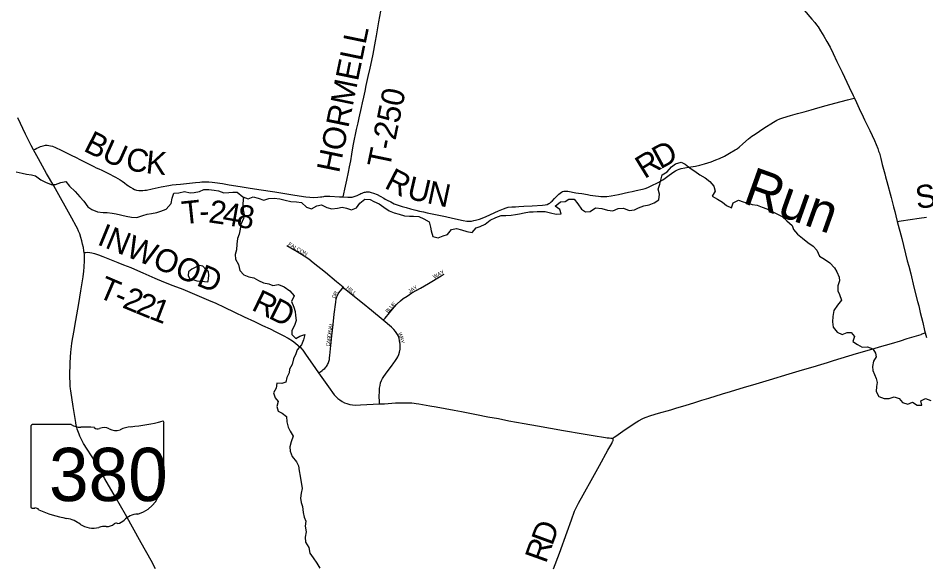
# Model space of a CAD drawing. Extents: x 1442749 to 1756758, y 235267 to 677782.
# Drawn here: x 1556835 to 1568709, y 561298 to 568446 of the extents above; entities that cross this region are included whole.
import ezdxf

# ---------------------------------------------------------------- set-up
doc = ezdxf.new("R2010")
doc.units = 0
for name, color, linetype in [('GM_X_County_Road', 7, 'Continuous'), ('GM_X_Minor_Lake', 7, 'Continuous'), ('GM_X_Minor_River', 7, 'Continuous'), ('GM_X_Minor_River_Text', 7, 'Continuous'), ('GM_X_State_Location', 7, 'Continuous'), ('GM_X_State_Route', 7, 'Continuous'), ('GM_X_State_Shield', 7, 'Continuous'), ('GM_X_Township_Road', 7, 'Continuous'), ('GM_X_Township_Road_Text', 7, 'Continuous'), ('GM_X_Township_Subdivision', 7, 'Continuous'), ('GM_X_Township_Subdivision_Text', 7, 'Continuous')]:
    doc.layers.add(name, color=color, linetype=linetype)

msp = doc.modelspace()

# ---------------------------------------------------------------- linework, layer by layer
at = {"layer": 'GM_X_County_Road'}
for points in [[(1567118, 568549), (1567219, 568432), (1567255, 568389), (1567277, 568361), (1567299, 568331), (1567332, 568279), (1567374, 568212), (1567415, 568141), (1567456, 568066), (1567497, 567984), (1567547, 567880), (1567614, 567738), (1567646, 567673), (1567707, 567546), (1567760, 567433), (1567775, 567401)], [(1567775, 567401), (1567802, 567344), (1567839, 567264), (1567889, 567157), (1567908, 567118), (1567976, 566977), (1568007, 566911), (1568037, 566846), (1568059, 566794), (1568081, 566740), (1568092, 566709), (1568101, 566680), (1568121, 566611), (1568140, 566534), (1568173, 566411), (1568183, 566373), (1568200, 566309), (1568255, 566100), (1568286, 565980), (1568303, 565917), (1568317, 565863), (1568335, 565789)], [(1568335, 565789), (1568394, 565565), (1568467, 565275), (1568486, 565202), (1568511, 565104), (1568554, 564929), (1568601, 564741), (1568616, 564684), (1568637, 564598), (1568669, 564467), (1568693, 564362), (1568701, 564330)], [(1568701, 564330), (1568716, 564270)]]:
    msp.add_lwpolyline(points, dxfattribs=at)
at = {"layer": 'GM_X_Minor_Lake'}
for points in [[(1559149, 565187), (1559106, 565164), (1559062, 565128), (1559059, 565080), (1559082, 565032), (1559134, 565025), (1559174, 565010), (1559224, 565009), (1559272, 565002), (1559316, 564997), (1559319, 565012)], [(1559319, 565012), (1559324, 565037), (1559331, 565087), (1559324, 565129), (1559289, 565162), (1559252, 565203), (1559206, 565214), (1559149, 565187)]]:
    msp.add_lwpolyline(points, dxfattribs=at)
at = {"layer": 'GM_X_Minor_River'}
for points in [[(1564469, 565957), (1564543, 565936), (1564613, 565926), (1564685, 565957), (1564752, 565962), (1564827, 565932), (1564898, 565939), (1564952, 565966), (1565021, 565994), (1565091, 566007), (1565156, 566030), (1565215, 566069), (1565224, 566143), (1565208, 566209), (1565229, 566275), (1565244, 566327), (1565262, 566399), (1565327, 566439), (1565382, 566504), (1565435, 566540), (1565507, 566564), (1565561, 566537), (1565628, 566484), (1565688, 566444), (1565753, 566399), (1565822, 566359), (1565885, 566310), (1565936, 566251), (1565955, 566186), (1565914, 566117), (1565983, 566079), (1566050, 566040), (1566102, 565995), (1566169, 565967), (1566189, 566033), (1566257, 566068), (1566321, 566046), (1566373, 566031), (1566439, 566012), (1566503, 566003), (1566570, 565975), (1566628, 565954), (1566700, 565917), (1566761, 565887), (1566831, 565854), (1566892, 565798), (1566959, 565735), (1566980, 565682), (1567032, 565623), (1567096, 565568), (1567167, 565512), (1567234, 565463), (1567283, 565412), (1567319, 565335), (1567385, 565297), (1567452, 565246), (1567515, 565182), (1567546, 565128), (1567577, 565061), (1567582, 565011), (1567558, 564945), (1567559, 564883), (1567580, 564832), (1567607, 564761), (1567555, 564694), (1567504, 564625), (1567492, 564547), (1567489, 564475), (1567498, 564407), (1567550, 564341), (1567616, 564308), (1567681, 564337), (1567731, 564336), (1567776, 564285), (1567754, 564219), (1567816, 564178), (1567877, 564146), (1567945, 564147), (1568017, 564123), (1568052, 564067), (1568061, 564016), (1568024, 563963), (1568011, 563891), (1568016, 563839), (1568037, 563788), (1568060, 563734), (1568073, 563683), (1568065, 563629), (1568058, 563565), (1568095, 563498), (1568163, 563473), (1568229, 563474), (1568295, 563496), (1568361, 563475), (1568402, 563420), (1568474, 563398), (1568537, 563427), (1568598, 563386), (1568656, 563385), (1568643, 563441), (1568706, 563474)], [(1556810, 566438), (1556888, 566421), (1556944, 566408), (1557010, 566396), (1557062, 566383), (1557133, 566334), (1557194, 566300), (1557266, 566273), (1557324, 566270), (1557393, 566298), (1557461, 566311), (1557508, 566250), (1557579, 566178), (1557642, 566109), (1557693, 566052), (1557747, 565979), (1557801, 565943), (1557874, 565916), (1557948, 565904), (1558001, 565907), (1558065, 565898), (1558118, 565889), (1558250, 565858), (1558318, 565845), (1558388, 565840), (1558465, 565868), (1558523, 565885)], [(1558523, 565885), (1558580, 565894), (1558650, 565907), (1558703, 565922), (1558773, 565948), (1558835, 566023), (1558852, 566091), (1558872, 566159), (1558936, 566162), (1559010, 566180), (1559084, 566163), (1559136, 566166), (1559207, 566180), (1559265, 566205), (1559330, 566204), (1559398, 566199), (1559454, 566187), (1559527, 566164), (1559591, 566165), (1559642, 566172), (1559700, 566170), (1559773, 566109), (1559844, 566085), (1559909, 566108), (1559975, 566091), (1560047, 566065), (1560115, 566088), (1560185, 566091), (1560257, 566085), (1560327, 566068), (1560401, 566048), (1560475, 566045), (1560543, 566037), (1560606, 565974), (1560672, 565953), (1560743, 565991), (1560803, 566004), (1560873, 565971), (1560940, 565955), (1561011, 565964), (1561075, 565977), (1561129, 565964), (1561195, 565940), (1561263, 565965), (1561307, 566026), (1561370, 566081), (1561438, 566076), (1561490, 566047), (1561557, 566017), (1561619, 565976), (1561688, 565926), (1561755, 565903), (1561819, 565882), (1561891, 565862), (1561953, 565857), (1562005, 565856), (1562077, 565852), (1562143, 565823), (1562210, 565784), (1562231, 565715), (1562236, 565665), (1562258, 565592), (1562328, 565575), (1562397, 565599), (1562451, 565618), (1562503, 565682), (1562571, 565696), (1562635, 565679), (1562703, 565655), (1562773, 565644), (1562826, 565703), (1562877, 565724), (1562943, 565751), (1563010, 565804), (1563085, 565838), (1563152, 565865), (1563214, 565868), (1563286, 565870), (1563341, 565881), (1563393, 565890), (1563455, 565903), (1563524, 565914), (1563574, 565915), (1563624, 565918), (1563678, 565917), (1563730, 565920), (1563800, 565902), (1563872, 565883), (1563938, 565886), (1563921, 565946), (1563860, 565987), (1563929, 566046), (1563990, 566049), (1564040, 566080), (1564107, 566081), (1564157, 566020), (1564206, 565948), (1564258, 565915), (1564320, 565918), (1564389, 565965), (1564469, 565957)], [(1559785, 566105), (1559778, 566077), (1559773, 566009), (1559777, 565942), (1559790, 565876), (1559785, 565826), (1559750, 565748), (1559738, 565686), (1559727, 565622), (1559706, 565567), (1559696, 565493), (1559693, 565419), (1559672, 565355), (1559678, 565293), (1559717, 565224), (1559736, 565149), (1559789, 565090), (1559854, 565066), (1559920, 565053), (1559978, 565014), (1560043, 564986), (1560113, 564971), (1560167, 564952), (1560243, 564964), (1560313, 564935), (1560388, 564881), (1560445, 564816), (1560411, 564743), (1560440, 564668), (1560457, 564609), (1560462, 564559), (1560472, 564491), (1560449, 564429), (1560416, 564363), (1560417, 564311), (1560466, 564258), (1560522, 564287), (1560585, 564312), (1560566, 564240), (1560542, 564174), (1560487, 564109), (1560468, 564056), (1560436, 563990), (1560421, 563920), (1560386, 563859), (1560381, 563807), (1560351, 563747), (1560336, 563687), (1560286, 563670), (1560217, 563672), (1560210, 563608), (1560175, 563548), (1560198, 563483), (1560237, 563433), (1560221, 563367), (1560238, 563308), (1560290, 563281), (1560345, 563240), (1560352, 563168), (1560368, 563097), (1560393, 563044), (1560432, 562980), (1560407, 562908), (1560389, 562840), (1560392, 562784), (1560421, 562715), (1560476, 562646), (1560501, 562591), (1560511, 562527), (1560524, 562458), (1560533, 562402), (1560540, 562352), (1560549, 562295), (1560538, 562234), (1560528, 562168), (1560537, 562115), (1560556, 562063), (1560563, 561982), (1560576, 561922), (1560597, 561871), (1560591, 561803), (1560602, 561729), (1560588, 561661), (1560593, 561593), (1560638, 561524), (1560652, 561451), (1560695, 561390), (1560742, 561321), (1560783, 561254)], [(1568706, 563474), (1568774, 563449)]]:
    msp.add_lwpolyline(points, dxfattribs=at)
at = {"layer": 'GM_X_State_Route'}
msp.add_lwpolyline([(1558633, 561247), (1558575, 561357), (1558446, 561585), (1558241, 561955), (1558108, 562185), (1557970, 562424), (1557841, 562648), (1557691, 562887), (1557676, 562913), (1557656, 562953), (1557643, 562980), (1557632, 563005), (1557624, 563027), (1557615, 563051), (1557609, 563072), (1557602, 563099), (1557596, 563121), (1557589, 563159), (1557572, 563264), (1557555, 563367), (1557523, 563575), (1557520, 563598), (1557516, 563633), (1557514, 563666), (1557512, 563765), (1557516, 563946), (1557524, 564077), (1557528, 564114), (1557533, 564158), (1557538, 564192), (1557543, 564223), (1557563, 564342), (1557590, 564494), (1557630, 564717), (1557656, 564879), (1557687, 565066), (1557696, 565137), (1557700, 565190), (1557704, 565278), (1557703, 565318), (1557701, 565356), (1557697, 565382), (1557695, 565403), (1557688, 565446), (1557679, 565492), (1557669, 565534), (1557657, 565577), (1557640, 565626), (1557624, 565663), (1557610, 565695), (1557594, 565726), (1557539, 565831), (1557301, 566253), (1557208, 566416), (1557103, 566605), (1557037, 566723), (1557004, 566783), (1556930, 566929), (1556833, 567144)], dxfattribs=at)
at = {"layer": 'GM_X_State_Shield'}
for p, q in [((1557003, 563114), (1557003, 562058)), ((1557530, 563132), (1557020, 563132)), ((1558743, 562606), (1558743, 563159)), ((1558743, 562606), (1558743, 562606))]:
    msp.add_line(p, q, dxfattribs=at)
for centre, major_axis, start_param, end_param in [((1557023, 563117), (20.2, 0), 1.712693, 3.28349), ((1557651, 563255), (196, 0), 4.042523, 4.731795), ((1557716, 562539), (702, 0), 1.404758, 1.657858), ((1557875, 563122), (56.4, 0), 3.836095, 5.185415), ((1557958, 563000), (117, 0), 0.950623, 2.079405), ((1558359, 562810), (371, 0), 1.699011, 2.107814), ((1558123, 564573), (1845, 0), 4.814394, 5.042369), ((1558724, 563161), (19.4, 0), 6.141152, 7.989035), ((1558109, 563167), (141, 0), 4.081561, 5.145723), ((1558722, 562604), (20.7, 0), 5.05454, 6.418171), ((1558739, 562565), (30, 0), 1.883978, 3.671073), ((1558548, 562495), (180, 0), 5.934695, 6.695948), ((1558813, 562375), (131, 0), 2.387724, 3.262537), ((1558227, 562304), (462, 0), 5.101752, 6.440018), ((1557023, 562055), (20.3, 0), 3.00124, 4.508301), ((1557026, 562163), (155, 0), 4.665946, 4.897461), ((1557058, 561997), (56, 0), 0.519207, 1.627899), ((1557764, 562946), (1333, 0), 4.195997, 4.488961), ((1557367, 561583), (417, 0), 0.823519, 1.323587), ((1558421, 561761), (253, 0), 1.647645, 2.488434), ((1557818, 561991), (265, 0), 4.026481, 4.996735), ((1557971, 561626), (217, 0), 1.495662, 1.94098), ((1557990, 561912), (141, 0), 4.691044, 5.507374), ((1558118, 561810), (39.7, 0), 1.147584, 2.315152), ((1558101, 561955), (149, 0), 4.937069, 5.64225)]:
    msp.add_ellipse(centre, major_axis=major_axis, ratio=0.8, start_param=start_param, end_param=end_param, dxfattribs=at)
at = {"layer": 'GM_X_Township_Road'}
for points in [[(1561089, 566109), (1561119, 566248), (1561135, 566328), (1561157, 566432), (1561171, 566502), (1561186, 566582), (1561201, 566668), (1561211, 566726), (1561224, 566797), (1561261, 566990), (1561281, 567079), (1561296, 567143), (1561327, 567279), (1561341, 567340), (1561357, 567413), (1561374, 567490), (1561389, 567565), (1561416, 567683), (1561439, 567794), (1561461, 567894), (1561478, 567977), (1561510, 568144), (1561523, 568215), (1561555, 568399), (1561578, 568538)], [(1561089, 566109), (1561150, 566105), (1561171, 566105), (1561186, 566104), (1561203, 566106), (1561216, 566108), (1561230, 566113), (1561243, 566117), (1561269, 566127), (1561303, 566145), (1561317, 566152), (1561337, 566160), (1561352, 566166), (1561364, 566170), (1561377, 566173), (1561390, 566175), (1561401, 566176), (1561414, 566175), (1561427, 566175), (1561442, 566172), (1561455, 566168), (1561483, 566158), (1561530, 566139), (1561572, 566118), (1561617, 566092), (1561635, 566080), (1561663, 566066), (1561709, 566043), (1561756, 566020), (1561795, 566005), (1561859, 565984), (1561910, 565970), (1561967, 565954), (1562038, 565937), (1562086, 565924), (1562137, 565913), (1562185, 565903), (1562275, 565883), (1562316, 565873), (1562425, 565851), (1562518, 565832), (1562656, 565801), (1562704, 565793), (1562733, 565791), (1562766, 565794), (1562797, 565799), (1562817, 565803), (1562870, 565819), (1562907, 565830), (1562958, 565851), (1563119, 565925), (1563185, 565955), (1563219, 565967), (1563246, 565973), (1563292, 565978), (1563342, 565981), (1563387, 565984), (1563452, 565987), (1563560, 565994), (1563694, 566002), (1563730, 566006), (1563755, 566012), (1563779, 566022), (1563791, 566029), (1563810, 566043), (1563821, 566054), (1563853, 566087), (1563880, 566118), (1563907, 566146), (1563925, 566160), (1563941, 566173), (1563958, 566180), (1563974, 566185), (1563995, 566185), (1564024, 566183), (1564132, 566164), (1564167, 566158), (1564208, 566152), (1564283, 566139), (1564320, 566133), (1564355, 566127), (1564386, 566123), (1564425, 566118), (1564457, 566115), (1564491, 566113), (1564534, 566116), (1564593, 566124), (1564689, 566142), (1564819, 566171), (1564867, 566182), (1564918, 566194), (1565002, 566210), (1565039, 566220), (1565073, 566232), (1565118, 566252), (1565206, 566298), (1565269, 566333), (1565299, 566355), (1565334, 566379), (1565400, 566428), (1565433, 566450), (1565459, 566464), (1565481, 566473), (1565510, 566480), (1565556, 566489), (1565604, 566497), (1565696, 566512), (1565751, 566525), (1565812, 566540), (1565901, 566569), (1565963, 566593), (1566009, 566613), (1566074, 566643), (1566141, 566679), (1566215, 566723), (1566233, 566734), (1566247, 566744), (1566267, 566761), (1566316, 566805), (1566391, 566869), (1566433, 566902), (1566475, 566931), (1566591, 567009), (1566718, 567088), (1566758, 567111), (1566798, 567128), (1566838, 567143), (1566941, 567175), (1567030, 567198), (1567118, 567223), (1567211, 567248), (1567296, 567272), (1567406, 567303), (1567517, 567333), (1567603, 567355), (1567685, 567377), (1567753, 567395), (1567775, 567401)], [(1557037, 566723), (1557059, 566735), (1557080, 566746), (1557101, 566756), (1557129, 566768), (1557162, 566779), (1557191, 566784), (1557214, 566786), (1557238, 566783), (1557257, 566779), (1557286, 566771), (1557324, 566754), (1557396, 566721), (1557478, 566679), (1557513, 566663), (1557544, 566648), (1557577, 566632), (1557602, 566618), (1557635, 566601), (1557762, 566536), (1557823, 566506), (1557856, 566491), (1557892, 566475), (1557930, 566458), (1558010, 566420), (1558109, 566368), (1558168, 566334), (1558197, 566315), (1558226, 566295), (1558259, 566268), (1558280, 566253), (1558304, 566238), (1558335, 566219), (1558358, 566208), (1558385, 566199), (1558413, 566194), (1558439, 566192), (1558468, 566194), (1558492, 566196), (1558516, 566199), (1558590, 566215), (1558706, 566239), (1558805, 566258), (1558852, 566265), (1558904, 566271), (1558961, 566277), (1559036, 566286), (1559154, 566298), (1559211, 566303), (1559240, 566305), (1559300, 566306), (1559330, 566306), (1559372, 566303), (1559408, 566299), (1559509, 566286), (1559596, 566269), (1559739, 566244), (1559846, 566227), (1559984, 566208), (1560193, 566174), (1560298, 566158), (1560376, 566146), (1560454, 566134), (1560597, 566112), (1560650, 566107), (1560701, 566103), (1560755, 566105), (1560790, 566108), (1560809, 566111), (1560835, 566115), (1560847, 566117), (1560863, 566118), (1560875, 566119), (1560911, 566119), (1561038, 566112), (1561089, 566109)], [(1568335, 565789), (1568386, 565796), (1568624, 565830), (1568717, 565843)], [(1557697, 565382), (1557722, 565384), (1557745, 565386), (1557773, 565384), (1557798, 565380), (1557836, 565370), (1557886, 565352), (1557941, 565332), (1558032, 565297), (1558138, 565252), (1558212, 565223), (1558307, 565184), (1558395, 565147), (1558467, 565115), (1558623, 565048), (1558736, 564999), (1558858, 564951), (1558988, 564902), (1559173, 564826), (1559327, 564761), (1559423, 564718), (1559532, 564666), (1559666, 564603), (1559793, 564542), (1559926, 564479), (1560033, 564429), (1560131, 564383), (1560208, 564347), (1560304, 564298), (1560369, 564261), (1560422, 564228), (1560464, 564198), (1560499, 564168), (1560529, 564138), (1560558, 564104), (1560605, 564041), (1560687, 563922), (1560766, 563809)], [(1564619, 562956), (1564631, 562966), (1564652, 562979), (1564747, 563046), (1564905, 563153), (1564952, 563182), (1565007, 563211), (1565036, 563224), (1565111, 563249), (1565214, 563280), (1565375, 563326), (1565438, 563346), (1565572, 563388), (1565673, 563418), (1565779, 563452), (1565870, 563478), (1566049, 563533), (1566156, 563565), (1566338, 563622), (1566444, 563654), (1566665, 563719), (1566923, 563795), (1567096, 563847), (1567234, 563889), (1567334, 563920), (1567422, 563946), (1567503, 563971), (1567600, 564001), (1567801, 564061), (1567911, 564091), (1568046, 564132), (1568135, 564157), (1568182, 564170), (1568258, 564192), (1568377, 564229), (1568467, 564259), (1568647, 564312), (1568654, 564314), (1568663, 564317), (1568701, 564330)], [(1560766, 563809), (1560896, 563624), (1560971, 563523), (1560995, 563496), (1561016, 563475), (1561042, 563454), (1561073, 563435), (1561106, 563418), (1561137, 563407), (1561175, 563396), (1561211, 563390), (1561254, 563387), (1561314, 563389), (1561564, 563402)], [(1561564, 563402), (1561628, 563405), (1561772, 563415), (1561818, 563417), (1561887, 563417), (1561942, 563416), (1561985, 563416), (1562014, 563414), (1562042, 563410), (1562077, 563404), (1562222, 563378), (1562302, 563363), (1562541, 563320), (1562633, 563303), (1562833, 563264), (1562979, 563235), (1563120, 563210), (1563256, 563182), (1563453, 563145), (1563630, 563114), (1563970, 563056), (1564225, 563012), (1564358, 562989), (1564517, 562962), (1564541, 562959), (1564566, 562957), (1564587, 562955), (1564600, 562955), (1564619, 562956)], [(1563840, 561247), (1563915, 561450), (1564018, 561732), (1564073, 561887), (1564114, 561999), (1564138, 562053), (1564165, 562106), (1564225, 562215), (1564352, 562441), (1564439, 562599), (1564550, 562796), (1564600, 562884), (1564612, 562909), (1564615, 562916), (1564618, 562926), (1564619, 562932), (1564620, 562941), (1564619, 562949), (1564619, 562956)]]:
    msp.add_lwpolyline(points, dxfattribs=at)
at = {"layer": 'GM_X_Township_Subdivision'}
for points in [[(1561087, 564927), (1561000, 565000), (1560856, 565119), (1560696, 565249), (1560639, 565293), (1560577, 565335), (1560485, 565393), (1560404, 565440), (1560352, 565470)], [(1561612, 564497), (1561636, 564524), (1561695, 564595), (1561756, 564668), (1561794, 564709), (1561837, 564750), (1561873, 564779), (1561922, 564813), (1561986, 564853), (1562097, 564917), (1562202, 564978), (1562369, 565076), (1562406, 565097)], [(1560766, 563809), (1560789, 563824), (1560811, 563839), (1560827, 563851), (1560845, 563867), (1560862, 563884), (1560869, 563893), (1560878, 563906), (1560883, 563917), (1560890, 563929), (1560897, 563945), (1560901, 563956), (1560904, 563968), (1560907, 563983), (1560909, 564004), (1560912, 564036), (1560915, 564078), (1560925, 564166), (1560939, 564293), (1560956, 564440), (1560971, 564575), (1560989, 564732), (1560996, 564775), (1561003, 564803), (1561015, 564830), (1561021, 564842), (1561029, 564855), (1561068, 564903), (1561087, 564927)], [(1561612, 564497), (1561457, 564625), (1561341, 564719), (1561106, 564909), (1561087, 564927)], [(1561564, 563402), (1561563, 563430), (1561560, 563502), (1561561, 563566), (1561563, 563609), (1561569, 563645), (1561577, 563677), (1561589, 563708), (1561602, 563735), (1561619, 563763), (1561663, 563821), (1561718, 563894), (1561751, 563939), (1561762, 563955), (1561790, 563995), (1561804, 564020), (1561815, 564047), (1561824, 564081), (1561831, 564120), (1561834, 564162), (1561834, 564184), (1561826, 564229), (1561818, 564263), (1561809, 564287), (1561789, 564324), (1561772, 564351), (1561751, 564376), (1561721, 564406), (1561612, 564497)]]:
    msp.add_lwpolyline(points, dxfattribs=at)

# ---------------------------------------------------------------- texts
at = {"layer": 'GM_X_Minor_River_Text'}
msp.add_text('Run', height=500, rotation=340.3431, dxfattribs=at).set_placement((1566296, 566036))
at = {"layer": 'GM_X_State_Location'}
for s in ['s', 'r']:
    msp.add_text(s, height=1, dxfattribs=at).set_placement((1557853, 562516))
msp.add_text('380', height=1, rotation=0, dxfattribs=at).set_placement((1557500, 562443))
at = {"layer": 'GM_X_State_Shield'}
msp.add_text('380', height=696.1, dxfattribs=at).set_placement((1557239, 562132))
at = {"layer": 'GM_X_Township_Road_Text'}
for s, rotation, p in [('HORMELL', 78.3637, (1561032, 566412)), ('T-250', 78.2857, (1561694, 566470)), ('B', 333.0649, (1557677, 566718)), ('U', 335.8087, (1557911, 566600)), ('D', 28.5293, (1565235, 566466)), ('C', 349.5879, (1558227, 566468)), ('K', 354.4591, (1558497, 566420)), ('R', 31.5916, (1565029, 566339)), ('R', 332.6076, (1561613, 566232)), ('U', 347.0058, (1561908, 566091)), ('N', 348.0275, (1562171, 566030)), ('S', 8.0565, (1568594, 565951)), ('T', 5.9431, (1558991, 565750)), ('2', 351.635, (1559316, 565778)), ('4', 349.9411, (1559495, 565752)), ('8', 351.1127, (1559682, 565719)), ('-', 2.0973, (1559208, 565773)), ('INWOOD', 337.6226, (1557856, 565492)), ('T', 336.8129, (1557863, 564805)), ('2', 337.2736, (1558185, 564668)), ('R', 334.2143, (1559875, 564638)), ('-', 336.9276, (1558070, 564717)), ('2', 337.9346, (1558359, 564595)), ('1', 339.0185, (1558536, 564523)), ('D', 333.5816, (1560096, 564531)), ('D', 69.9215, (1563822, 561538)), ('R', 70.2727, (1563739, 561307))]:
    msp.add_text(s, height=300, rotation=rotation, dxfattribs=at).set_placement(p)
at = {"layer": 'GM_X_Township_Subdivision_Text'}
for s, rotation, p in [('FALCON', 329.3855, (1560361, 565477)), ('WAY', 29.7432, (1562278, 565037)), ('R', 65.2495, (1561001, 564817)), ('HILL', 320.7093, (1561123, 564913)), ('JAY', 31.5002, (1561957, 564848)), ('D', 68.5435, (1560985, 564777)), ('B', 49.5818, (1561673, 564586)), ('L', 49.5751, (1561699, 564616)), ('U', 48.773, (1561722, 564643)), ('E', 45.8309, (1561750, 564675)), ('N', 82.5639, (1560937, 564339)), ('A', 82.5714, (1560942, 564383)), ('L', 82.5633, (1560948, 564426)), ('R', 82.5738, (1560923, 564234)), ('D', 82.5639, (1560928, 564274)), ('I', 82.5714, (1560934, 564317)), ('W', 289.1742, (1561804, 564328)), ('A', 284.4816, (1561822, 564275)), ('C', 85.0871, (1560914, 564152)), ('A', 82.7665, (1560917, 564191)), ('Y', 282.2337, (1561833, 564233))]:
    msp.add_text(s, height=50, rotation=rotation, dxfattribs=at).set_placement(p)

doc.saveas('drawing.dxf')
